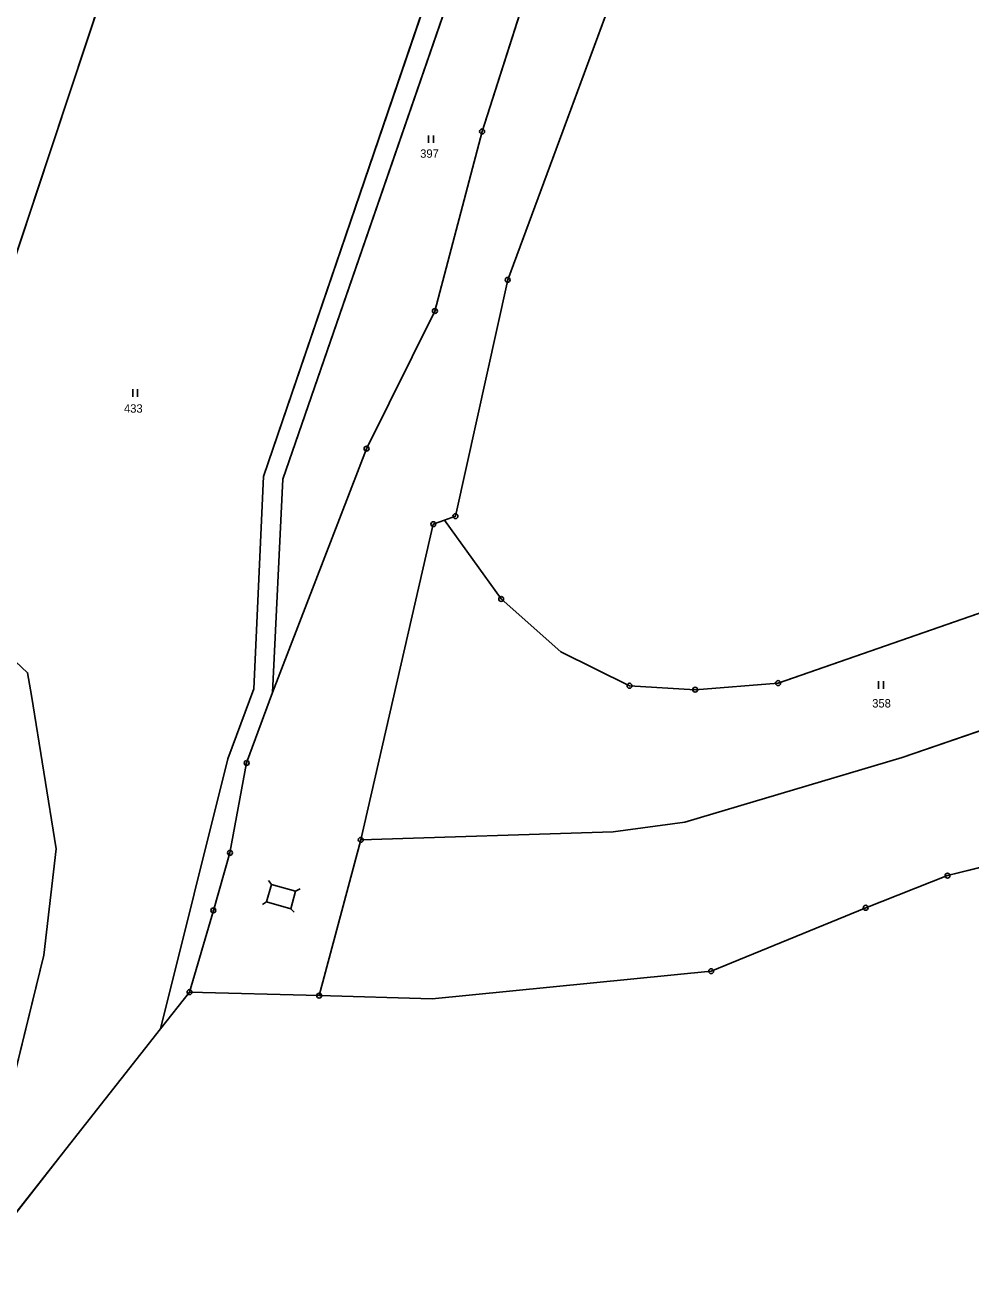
# Model space of a CAD drawing. Extents: x -689422 to -685210, y -987725 to -982160.
# Drawn here: x -686764.7 to -686572.4, y -987573.7 to -987319.2 of the extents above; entities that cross this region are included whole.
import ezdxf

# ---------------------------------------------------------------- set-up
doc = ezdxf.new("R2010")
doc.units = 0
for name, color, linetype in [('KN_Hranice obce', 7, 'Continuous'), ('KN_Hranice_katastrální území', 7, 'Continuous'), ('KN_Hranice_parcel', 7, 'Continuous'), ('KN_Hranice_parcel_vnitrni_kresba', 7, 'Continuous'), ('KN_Parcelni cisla', 7, 'Continuous'), ('KN_Polygon parcely', 7, 'Continuous'), ('KN_POZEMKY_LESNI POZEMEK', 7, 'Continuous'), ('KN_POZEMKY_OSTATNI PLOCHA', 7, 'Continuous'), ('KN_POZEMKY_TTP', 7, 'Continuous'), ('KN_VYUZITI_14_ostatni plocha_dráha', 7, 'Continuous'), ('KN_VYUZITI_17_ostatni plocha_ostatni komunikace', 7, 'Continuous'), ('KN_Značky bodu BP', 7, 'Continuous'), ('KN_Značky kultur', 7, 'Continuous')]:
    doc.layers.add(name, color=color, linetype=linetype)

msp = doc.modelspace()

# ---------------------------------------------------------------- linework, layer by layer
at = {"layer": 'KN_Hranice obce'}
for points in [[(-686736.98, -987127.84), (-686733.36, -987129.42), (-686727.32, -987132.54), (-686728.62, -987160.8), (-686730.9, -987188.24), (-686726.25, -987220.82), (-686721.3, -987231.04), (-686743.58, -987296.86), (-686755.42, -987332.49), (-686773.36, -987386.48)], [(-686776.42, -987439.33), (-686764.12, -987450.8), (-686763.37, -987455.44), (-686758.35, -987486.58), (-686760.81, -987508.13), (-686776.93, -987573.72), (-686756.33, -987547.56), (-686737.1, -987523.12), (-686731.22, -987515.66), (-686704.87, -987516.38), (-686681.88, -987517.01), (-686625.19, -987511.41), (-686593.79, -987498.53), (-686577.15, -987492), (-686559.2, -987487.52)]]:
    msp.add_lwpolyline(points, dxfattribs=at)
at = {"layer": 'KN_Hranice_katastrální území'}
for points in [[(-686736.98, -987127.84), (-686733.36, -987129.42), (-686727.32, -987132.54), (-686728.62, -987160.8), (-686730.9, -987188.24), (-686726.25, -987220.82), (-686721.3, -987231.04), (-686743.58, -987296.86), (-686755.42, -987332.49), (-686773.36, -987386.48)], [(-686776.42, -987439.33), (-686764.12, -987450.8), (-686763.37, -987455.44), (-686758.35, -987486.58), (-686760.81, -987508.13), (-686776.93, -987573.72), (-686756.33, -987547.56), (-686737.1, -987523.12), (-686731.22, -987515.66), (-686704.87, -987516.38), (-686681.88, -987517.01), (-686625.19, -987511.41), (-686593.79, -987498.53), (-686577.15, -987492), (-686559.2, -987487.52)]]:
    msp.add_lwpolyline(points, dxfattribs=at)
at = {"layer": 'KN_Hranice_parcel'}
for p, q in [((-686743.58, -987296.86), (-686755.42, -987332.49)), ((-686716.15, -987410.94), (-686681.65, -987309.77)), ((-686696.41, -987484.73), (-686704.87, -987516.38)), ((-686625.19, -987511.41), (-686593.79, -987498.53)), ((-686737.1, -987523.12), (-686731.22, -987515.66)), ((-686704.87, -987516.38), (-686731.22, -987515.66)), ((-686756.33, -987547.56), (-686737.1, -987523.12)), ((-686776.93, -987573.72), (-686756.33, -987547.56))]:
    msp.add_line(p, q, dxfattribs=at)
for points in [[(-686679.42, -987419.79), (-686677.17, -987418.98), (-686666.55, -987370.98), (-686630.65, -987274.09), (-686623.08, -987252.52)], [(-686642.01, -987259.45), (-686658.19, -987298.49), (-686671.75, -987340.84), (-686681.34, -987377.32), (-686695.23, -987405.28), (-686714.35, -987454.83)], [(-686714.35, -987454.83), (-686712.26, -987411.45), (-686662.32, -987266.88)], [(-686755.42, -987332.49), (-686773.36, -987386.48), (-686778.51, -987407.74), (-686780.35, -987427.48), (-686776.42, -987439.33), (-686764.12, -987450.8), (-686763.37, -987455.44)], [(-686737.1, -987523.12), (-686723.4, -987468.3), (-686718.13, -987454.09), (-686716.15, -987410.94)], [(-686679.42, -987419.79), (-686681.67, -987420.61), (-686696.41, -987484.73)], [(-686510.19, -987420.99), (-686528.78, -987424.1), (-686611.59, -987452.89), (-686628.46, -987454.23), (-686641.79, -987453.43), (-686655.73, -987446.57), (-686667.87, -987435.8), (-686679.42, -987419.79)], [(-686696.41, -987484.73), (-686645.13, -987483.12), (-686630.56, -987481.14), (-686586.36, -987467.99), (-686507.07, -987440.78), (-686488.35, -987429.34)], [(-686763.37, -987455.44), (-686758.35, -987486.58), (-686760.81, -987508.13), (-686776.93, -987573.72)], [(-686714.35, -987454.83), (-686719.61, -987469.11), (-686723, -987487.38), (-686726.37, -987499.06), (-686731.22, -987515.66)], [(-686593.79, -987498.53), (-686577.15, -987492), (-686559.2, -987487.52), (-686540.15, -987483.7)], [(-686704.87, -987516.38), (-686681.88, -987517.01), (-686625.19, -987511.41)]]:
    msp.add_lwpolyline(points, dxfattribs=at)
at = {"layer": 'KN_Hranice_parcel_vnitrni_kresba'}
for p, q in [((-686715.54, -987497.3), (-686714.54, -987493.79)), ((-686715.17, -987493.01), (-686714.54, -987493.79)), ((-686714.54, -987493.79), (-686709.65, -987495.15)), ((-686708.75, -987494.71), (-686709.65, -987495.15)), ((-686716.38, -987497.84), (-686715.54, -987497.3)), ((-686715.54, -987497.3), (-686710.66, -987498.72)), ((-686710.66, -987498.72), (-686709.65, -987495.15)), ((-686709.94, -987499.42), (-686710.66, -987498.72))]:
    msp.add_line(p, q, dxfattribs=at)
at = {"layer": 'KN_Polygon parcely'}
for points in [[(-686642.01, -987259.45), (-686662.32, -987266.88), (-686712.26, -987411.45), (-686714.35, -987454.83), (-686695.23, -987405.28), (-686681.34, -987377.32), (-686671.75, -987340.84), (-686658.19, -987298.49)], [(-686760.81, -987508.13), (-686776.93, -987573.72), (-686756.33, -987547.56), (-686737.1, -987523.12), (-686723.4, -987468.3), (-686718.13, -987454.09), (-686716.15, -987410.94), (-686681.65, -987309.77), (-686740.4, -987298.25), (-686743.58, -987296.86), (-686755.42, -987332.49), (-686773.36, -987386.48), (-686778.51, -987407.74), (-686780.35, -987427.48), (-686776.42, -987439.33), (-686764.12, -987450.8), (-686763.37, -987455.44), (-686758.35, -987486.58)], [(-686645.13, -987483.12), (-686630.56, -987481.14), (-686586.36, -987467.99), (-686507.07, -987440.78), (-686488.35, -987429.34), (-686510.19, -987420.99), (-686528.78, -987424.1), (-686611.59, -987452.89), (-686628.46, -987454.23), (-686641.79, -987453.43), (-686655.73, -987446.57), (-686667.87, -987435.8), (-686679.42, -987419.79), (-686681.67, -987420.61), (-686696.41, -987484.73)], [(-686356.47, -987477.12), (-686348.36, -987474.75), (-686349.75, -987453.38), (-686488.35, -987429.34), (-686507.07, -987440.78), (-686586.36, -987467.99), (-686630.56, -987481.14), (-686645.13, -987483.12), (-686696.41, -987484.73), (-686704.87, -987516.38), (-686681.88, -987517.01), (-686625.19, -987511.41), (-686593.79, -987498.53), (-686577.15, -987492), (-686559.2, -987487.52), (-686540.15, -987483.7), (-686509.52, -987475.79), (-686487.29, -987470.59), (-686449.08, -987466.44), (-686429.96, -987466.08), (-686407.61, -987468.32), (-686398.4, -987468.93)]]:
    msp.add_lwpolyline(points, close=True, dxfattribs=at)
for points in [[(-686681.65, -987309.77), (-686716.15, -987410.94), (-686718.13, -987454.09), (-686723.4, -987468.3), (-686737.1, -987523.12), (-686731.22, -987515.66), (-686726.37, -987499.06), (-686723, -987487.38), (-686719.61, -987469.11), (-686714.35, -987454.83), (-686712.26, -987411.45), (-686662.32, -987266.88)], [(-686658.19, -987298.49), (-686671.75, -987340.84), (-686681.34, -987377.32), (-686695.23, -987405.28), (-686714.35, -987454.83), (-686719.61, -987469.11), (-686723, -987487.38), (-686726.37, -987499.06), (-686731.22, -987515.66), (-686704.87, -987516.38), (-686696.41, -987484.73), (-686681.67, -987420.61), (-686679.42, -987419.79), (-686677.17, -987418.98), (-686666.55, -987370.98), (-686630.65, -987274.09)], [(-686630.65, -987274.09), (-686666.55, -987370.98), (-686677.17, -987418.98), (-686679.42, -987419.79), (-686667.87, -987435.8), (-686655.73, -987446.57), (-686641.79, -987453.43), (-686628.46, -987454.23), (-686611.59, -987452.89), (-686528.78, -987424.1), (-686510.19, -987420.99), (-686505.62, -987408.73), (-686501.95, -987398.89), (-686527.13, -987369.36), (-686536.52, -987352.9), (-686567.63, -987359.69), (-686522.78, -987288.63)]]:
    msp.add_lwpolyline(points, dxfattribs=at)
at = {"layer": 'KN_POZEMKY_LESNI POZEMEK'}
for p, q in [((-686666.55, -987370.98), (-686630.65, -987274.09)), ((-686677.17, -987418.98), (-686666.55, -987370.98)), ((-686679.42, -987419.79), (-686677.17, -987418.98)), ((-686667.87, -987435.8), (-686679.42, -987419.79)), ((-686528.78, -987424.1), (-686611.59, -987452.89)), ((-686655.73, -987446.57), (-686667.87, -987435.8)), ((-686641.79, -987453.43), (-686655.73, -987446.57)), ((-686628.46, -987454.23), (-686641.79, -987453.43)), ((-686611.59, -987452.89), (-686628.46, -987454.23))]:
    msp.add_line(p, q, dxfattribs=at)
at = {"layer": 'KN_POZEMKY_OSTATNI PLOCHA'}
for p, q in [((-686662.32, -987266.88), (-686712.26, -987411.45)), ((-686630.65, -987274.09), (-686666.55, -987370.98)), ((-686671.75, -987340.84), (-686658.19, -987298.49)), ((-686716.15, -987410.94), (-686681.65, -987309.77)), ((-686681.34, -987377.32), (-686671.75, -987340.84)), ((-686666.55, -987370.98), (-686677.17, -987418.98)), ((-686695.23, -987405.28), (-686681.34, -987377.32)), ((-686714.35, -987454.83), (-686695.23, -987405.28)), ((-686718.13, -987454.09), (-686716.15, -987410.94)), ((-686712.26, -987411.45), (-686714.35, -987454.83)), ((-686681.67, -987420.61), (-686696.41, -987484.73)), ((-686679.42, -987419.79), (-686681.67, -987420.61)), ((-686677.17, -987418.98), (-686679.42, -987419.79)), ((-686723.4, -987468.3), (-686718.13, -987454.09)), ((-686719.61, -987469.11), (-686714.35, -987454.83)), ((-686714.35, -987454.83), (-686719.61, -987469.11)), ((-686737.1, -987523.12), (-686723.4, -987468.3)), ((-686723, -987487.38), (-686719.61, -987469.11)), ((-686719.61, -987469.11), (-686723, -987487.38)), ((-686696.41, -987484.73), (-686704.87, -987516.38)), ((-686726.37, -987499.06), (-686723, -987487.38)), ((-686723, -987487.38), (-686726.37, -987499.06)), ((-686731.22, -987515.66), (-686726.37, -987499.06)), ((-686726.37, -987499.06), (-686731.22, -987515.66)), ((-686731.22, -987515.66), (-686737.1, -987523.12)), ((-686704.87, -987516.38), (-686731.22, -987515.66))]:
    msp.add_line(p, q, dxfattribs=at)
at = {"layer": 'KN_POZEMKY_TTP'}
for p, q in [((-686712.26, -987411.45), (-686662.32, -987266.88)), ((-686755.42, -987332.49), (-686743.58, -987296.86)), ((-686658.19, -987298.49), (-686671.75, -987340.84)), ((-686681.65, -987309.77), (-686716.15, -987410.94)), ((-686773.36, -987386.48), (-686755.42, -987332.49)), ((-686671.75, -987340.84), (-686681.34, -987377.32)), ((-686681.34, -987377.32), (-686695.23, -987405.28)), ((-686695.23, -987405.28), (-686714.35, -987454.83)), ((-686716.15, -987410.94), (-686718.13, -987454.09)), ((-686714.35, -987454.83), (-686712.26, -987411.45)), ((-686696.41, -987484.73), (-686681.67, -987420.61)), ((-686681.67, -987420.61), (-686679.42, -987419.79)), ((-686679.42, -987419.79), (-686667.87, -987435.8)), ((-686611.59, -987452.89), (-686528.78, -987424.1)), ((-686667.87, -987435.8), (-686655.73, -987446.57)), ((-686764.12, -987450.8), (-686776.42, -987439.33)), ((-686586.36, -987467.99), (-686507.07, -987440.78)), ((-686507.07, -987440.78), (-686586.36, -987467.99)), ((-686655.73, -987446.57), (-686641.79, -987453.43)), ((-686763.37, -987455.44), (-686764.12, -987450.8)), ((-686718.13, -987454.09), (-686723.4, -987468.3)), ((-686641.79, -987453.43), (-686628.46, -987454.23)), ((-686628.46, -987454.23), (-686611.59, -987452.89)), ((-686758.35, -987486.58), (-686763.37, -987455.44)), ((-686723.4, -987468.3), (-686737.1, -987523.12)), ((-686630.56, -987481.14), (-686586.36, -987467.99)), ((-686586.36, -987467.99), (-686630.56, -987481.14)), ((-686645.13, -987483.12), (-686630.56, -987481.14)), ((-686630.56, -987481.14), (-686645.13, -987483.12)), ((-686696.41, -987484.73), (-686645.13, -987483.12)), ((-686645.13, -987483.12), (-686696.41, -987484.73)), ((-686760.81, -987508.13), (-686758.35, -987486.58)), ((-686704.87, -987516.38), (-686696.41, -987484.73)), ((-686559.2, -987487.52), (-686577.15, -987492)), ((-686577.15, -987492), (-686593.79, -987498.53)), ((-686593.79, -987498.53), (-686625.19, -987511.41)), ((-686776.93, -987573.72), (-686760.81, -987508.13)), ((-686625.19, -987511.41), (-686681.88, -987517.01)), ((-686681.88, -987517.01), (-686704.87, -987516.38)), ((-686737.1, -987523.12), (-686756.33, -987547.56)), ((-686756.33, -987547.56), (-686776.93, -987573.72))]:
    msp.add_line(p, q, dxfattribs=at)
at = {"layer": 'KN_VYUZITI_14_ostatni plocha_dráha'}
for p, q in [((-686630.65, -987274.09), (-686666.55, -987370.98)), ((-686671.75, -987340.84), (-686658.19, -987298.49)), ((-686681.34, -987377.32), (-686671.75, -987340.84)), ((-686666.55, -987370.98), (-686677.17, -987418.98)), ((-686695.23, -987405.28), (-686681.34, -987377.32)), ((-686714.35, -987454.83), (-686695.23, -987405.28)), ((-686681.67, -987420.61), (-686696.41, -987484.73)), ((-686679.42, -987419.79), (-686681.67, -987420.61)), ((-686677.17, -987418.98), (-686679.42, -987419.79)), ((-686719.61, -987469.11), (-686714.35, -987454.83)), ((-686723, -987487.38), (-686719.61, -987469.11)), ((-686696.41, -987484.73), (-686704.87, -987516.38)), ((-686726.37, -987499.06), (-686723, -987487.38)), ((-686731.22, -987515.66), (-686726.37, -987499.06)), ((-686704.87, -987516.38), (-686731.22, -987515.66))]:
    msp.add_line(p, q, dxfattribs=at)
at = {"layer": 'KN_VYUZITI_17_ostatni plocha_ostatni komunikace'}
for p, q in [((-686662.32, -987266.88), (-686712.26, -987411.45)), ((-686716.15, -987410.94), (-686681.65, -987309.77)), ((-686718.13, -987454.09), (-686716.15, -987410.94)), ((-686712.26, -987411.45), (-686714.35, -987454.83)), ((-686723.4, -987468.3), (-686718.13, -987454.09)), ((-686714.35, -987454.83), (-686719.61, -987469.11)), ((-686737.1, -987523.12), (-686723.4, -987468.3)), ((-686719.61, -987469.11), (-686723, -987487.38)), ((-686723, -987487.38), (-686726.37, -987499.06)), ((-686726.37, -987499.06), (-686731.22, -987515.66)), ((-686731.22, -987515.66), (-686737.1, -987523.12))]:
    msp.add_line(p, q, dxfattribs=at)
at = {"layer": 'KN_Značky bodu BP'}
for centre, radius in [((-686671.75, -987340.84), 0.5), ((-686671.75, -987340.84), 0.0303), ((-686666.55, -987370.98), 0.5), ((-686666.55, -987370.98), 0.0303), ((-686681.34, -987377.32), 0.5), ((-686681.34, -987377.32), 0.0303), ((-686695.23, -987405.28), 0.5), ((-686695.23, -987405.28), 0.0303), ((-686677.17, -987418.98), 0.5), ((-686681.67, -987420.61), 0.5), ((-686681.67, -987420.61), 0.0303), ((-686677.17, -987418.98), 0.0303), ((-686667.87, -987435.8), 0.5), ((-686667.87, -987435.8), 0.0303), ((-686641.79, -987453.43), 0.5), ((-686641.79, -987453.43), 0.0303), ((-686628.46, -987454.23), 0.5), ((-686611.59, -987452.89), 0.5), ((-686611.59, -987452.89), 0.0303), ((-686628.46, -987454.23), 0.0303), ((-686719.61, -987469.11), 0.5), ((-686719.61, -987469.11), 0.0303), ((-686696.41, -987484.73), 0.5), ((-686723, -987487.38), 0.5), ((-686696.41, -987484.73), 0.0303), ((-686723, -987487.38), 0.0303), ((-686577.15, -987492), 0.5), ((-686577.15, -987492), 0.0303), ((-686726.37, -987499.06), 0.5), ((-686726.37, -987499.06), 0.0303), ((-686593.79, -987498.53), 0.5), ((-686593.79, -987498.53), 0.0303), ((-686625.19, -987511.41), 0.5), ((-686625.19, -987511.41), 0.0303), ((-686731.22, -987515.66), 0.5), ((-686731.22, -987515.66), 0.0303), ((-686704.87, -987516.38), 0.5), ((-686704.87, -987516.38), 0.0303)]:
    msp.add_circle(centre, radius, dxfattribs=at)
at = {"layer": 'KN_Značky kultur'}
for p, q in [((-686682.66, -987343.13), (-686682.66, -987341.63)), ((-686681.66, -987343.13), (-686681.66, -987341.63)), ((-686742.77, -987394.72), (-686742.77, -987393.22)), ((-686741.77, -987394.72), (-686741.77, -987393.22)), ((-686591.16, -987454.03), (-686591.16, -987452.53)), ((-686590.16, -987454.03), (-686590.16, -987452.53))]:
    msp.add_line(p, q, dxfattribs=at)

# ---------------------------------------------------------------- texts
at = {"layer": 'KN_Parcelni cisla'}
for s, p in [('397', (-686684.34, -987346.18)), ('433', (-686744.54, -987397.96)), ('358', (-686592.46, -987457.85))]:
    msp.add_text(s, height=1.7, dxfattribs=at).set_placement(p)

doc.saveas('drawing.dxf')
